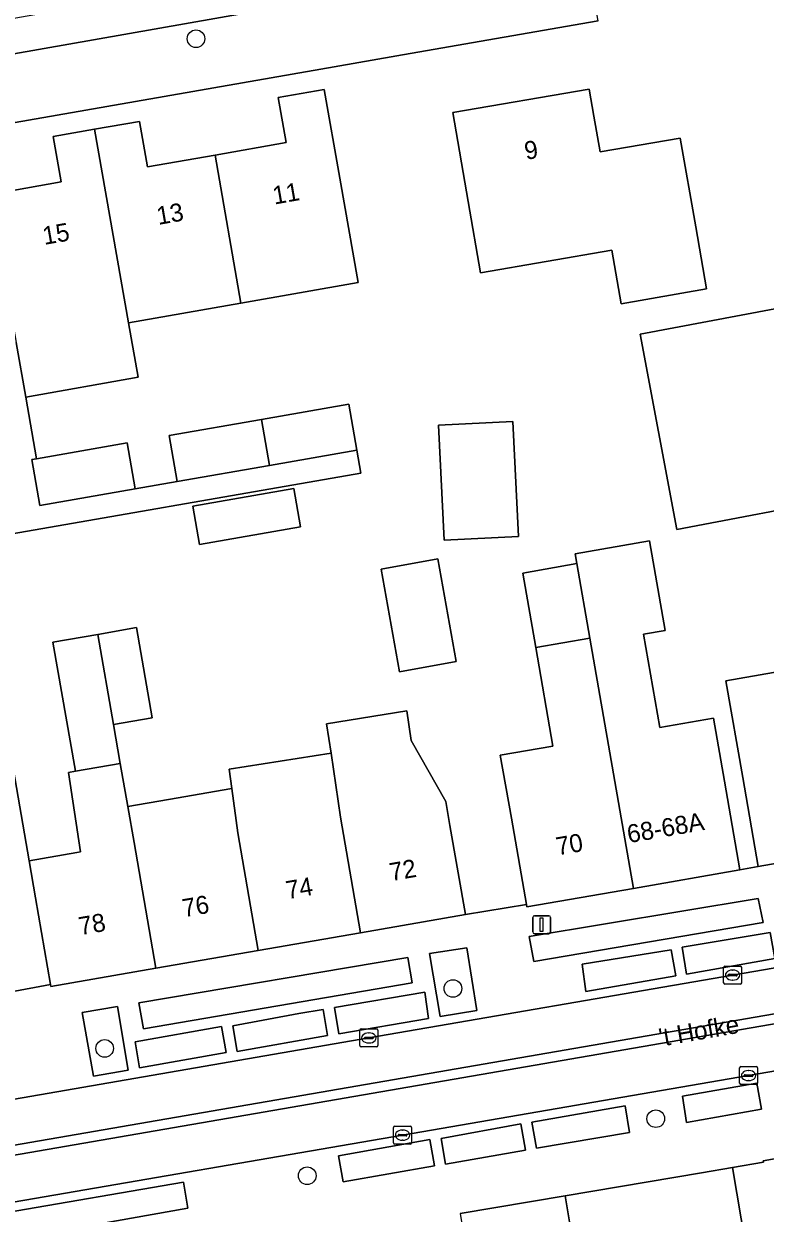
# Model space of a CAD drawing. Extents: x 162879 to 165540, y 384011 to 385181.
# Drawn here: x 164175.3 to 164216.4, y 384500.8 to 384566.8 of the extents above; entities that cross this region are included whole.
import ezdxf

# ---------------------------------------------------------------- set-up
doc = ezdxf.new("R2010")
doc.units = 0
for name, color, linetype in [('IMGEO_Boom', 7, 'Continuous'), ('IMGEO_Erf', 7, 'Continuous'), ('IMGEO_Groenvoorziening', 7, 'Continuous'), ('IMGEO_Kolk', 7, 'Continuous'), ('IMGEO_Lichtmast', 7, 'Continuous'), ('IMGEO_Openbare_ruimte_label', 7, 'Continuous'), ('IMGEO_Pand', 7, 'Continuous'), ('IMGEO_Pand_nummerreeks', 7, 'Continuous'), ('IMGEO_Parkeervlak_open', 7, 'Continuous'), ('IMGEO_Rijbaan_lokaal_gesloten', 7, 'Continuous'), ('IMGEO_Rijbaan_lokaal_open', 7, 'Continuous'), ('IMGEO_Voetpad_open', 7, 'Continuous')]:
    doc.layers.add(name, color=color, linetype=linetype)

msp = doc.modelspace()

# ---------------------------------------------------------------- linework, layer by layer
at = {"layer": 'IMGEO_Boom'}
for centre in [(164184.843, 384565.927), (164199.097, 384513.272), (164179.777, 384509.951), (164210.352, 384506.055), (164191.014, 384502.894)]:
    msp.add_circle(centre, 0.489, dxfattribs=at)
at = {"layer": 'IMGEO_Erf'}
for points in [[(164207.156, 384566.913), (164196.731, 384565.099), (164191.762, 384564.234), (164172.787, 384560.932)], [(164173.425, 384557.299), (164177.36, 384557.991), (164176.919, 384560.503), (164179.221, 384560.907), (164181.711, 384561.345), (164182.154, 384558.823), (164185.899, 384559.481), (164189.844, 384560.174), (164189.406, 384562.671), (164191.957, 384563.119), (164192.822, 384558.195), (164193.837, 384552.415), (164187.338, 384551.273), (164181.102, 384550.178), (164181.633, 384547.156), (164175.399, 384546.061), (164176, 384542.645), (164181.017, 384543.521), (164181.466, 384540.968), (164183.8, 384541.376), (164183.352, 384543.928), (164188.47, 384544.82), (164193.324, 384545.666), (164193.769, 384543.114), (164193.99, 384541.845), (164172.5, 384538.114), (164175.582, 384520.357), (164178.24, 384520.819), (164178.434, 384520.853), (164177.769, 384525.256), (164178.15, 384525.322), (164176.909, 384532.472), (164179.402, 384532.905), (164181.55, 384533.278), (164182.418, 384528.28), (164180.27, 384527.908), (164180.644, 384525.755), (164181.061, 384523.357), (164183.312, 384523.748), (164186.823, 384524.358), (164186.677, 384525.424), (164192.35, 384526.317), (164192.093, 384527.948), (164196.532, 384528.658), (164196.79, 384527.016), (164198.702, 384523.643), (164198.935, 384522.304), (164199.791, 384517.377), (164203.171, 384517.937), (164202.34, 384522.718), (164201.72, 384526.207), (164204.646, 384526.716), (164203.699, 384532.172), (164202.982, 384536.305), (164205.978, 384536.825), (164205.882, 384537.377), (164210.003, 384538.092), (164210.865, 384533.126), (164209.67, 384532.919), (164210.568, 384527.746), (164213.556, 384528.266), (164214.163, 384524.772), (164215.02, 384519.845), (164216.034, 384520.039), (164215.178, 384524.966), (164214.245, 384530.336), (164222.163, 384531.712)]]:
    msp.add_lwpolyline(points, dxfattribs=at)
for points in [[(164208.428, 384551.237), (164207.912, 384554.211), (164200.631, 384552.944), (164199.941, 384556.91), (164199.084, 384561.836), (164206.655, 384563.138), (164206.923, 384561.633), (164207.263, 384559.652), (164211.703, 384560.422), (164212.566, 384555.498), (164213.169, 384552.061)], [(164211.523, 384538.727), (164209.491, 384549.542), (164218.827, 384551.302), (164220.858, 384540.486)], [(164198.615, 384538.128), (164198.304, 384544.504), (164202.415, 384544.705), (164202.727, 384538.329)], [(164185.045, 384537.886), (164184.675, 384540.008), (164190.277, 384540.985), (164190.647, 384538.863)], [(164199.283, 384531.396), (164196.136, 384530.831), (164195.113, 384536.529), (164198.259, 384537.095)]]:
    msp.add_lwpolyline(points, close=True, dxfattribs=at)
at = {"layer": 'IMGEO_Groenvoorziening'}
for points in [[(164203.334, 384516.152), (164203.578, 384514.776), (164216.308, 384516.934), (164216.04, 384518.265)], [(164181.682, 384512.471), (164181.934, 384511.043), (164196.841, 384513.594), (164196.596, 384514.988)], [(164197.796, 384515.204), (164198.388, 384511.712), (164200.426, 384512.06), (164199.861, 384515.524)], [(164179.158, 384508.407), (164181.088, 384508.746), (164180.489, 384512.276), (164178.532, 384511.94)]]:
    msp.add_lwpolyline(points, close=True, dxfattribs=at)
at = {"layer": 'IMGEO_Kolk'}
for p, q in [((164214.115, 384513.589), (164214.115, 384514.441)), ((164214.19, 384514.515), (164215.042, 384514.515)), ((164214.603, 384514.295), (164214.628, 384514.295)), ((164215.116, 384514.441), (164215.116, 384513.589)), ((164214.374, 384514.009), (164214.374, 384514.021)), ((164214.812, 384513.972), (164214.414, 384513.972)), ((164214.417, 384514.058), (164214.815, 384514.058)), ((164214.626, 384513.735), (164214.601, 384513.735)), ((164214.858, 384514.021), (164214.858, 384514.009)), ((164215.042, 384513.515), (164214.19, 384513.515)), ((164193.933, 384510.105), (164193.933, 384510.957)), ((164194.008, 384511.031), (164194.86, 384511.031)), ((164194.934, 384510.957), (164194.934, 384510.105)), ((164194.192, 384510.525), (164194.192, 384510.537)), ((164194.63, 384510.488), (164194.232, 384510.488)), ((164194.235, 384510.574), (164194.633, 384510.574)), ((164194.421, 384510.811), (164194.446, 384510.811)), ((164194.676, 384510.537), (164194.676, 384510.525)), ((164194.86, 384510.031), (164194.008, 384510.031)), ((164194.444, 384510.251), (164194.419, 384510.251)), ((164215.002, 384508.019), (164215.002, 384508.871)), ((164215.077, 384508.945), (164215.929, 384508.945)), ((164215.261, 384508.439), (164215.261, 384508.451)), ((164215.699, 384508.402), (164215.301, 384508.402)), ((164215.304, 384508.488), (164215.702, 384508.488)), ((164215.49, 384508.725), (164215.515, 384508.725)), ((164215.745, 384508.451), (164215.745, 384508.439)), ((164216.003, 384508.871), (164216.003, 384508.019)), ((164215.929, 384507.945), (164215.077, 384507.945)), ((164215.513, 384508.165), (164215.488, 384508.165)), ((164195.805, 384504.716), (164195.805, 384505.568)), ((164195.88, 384505.642), (164196.732, 384505.642)), ((164196.064, 384505.136), (164196.064, 384505.148)), ((164196.502, 384505.099), (164196.104, 384505.099)), ((164196.107, 384505.185), (164196.505, 384505.185)), ((164196.293, 384505.422), (164196.318, 384505.422)), ((164196.548, 384505.148), (164196.548, 384505.136)), ((164196.806, 384505.568), (164196.806, 384504.716)), ((164196.732, 384504.642), (164195.88, 384504.642)), ((164196.316, 384504.862), (164196.291, 384504.862))]:
    msp.add_line(p, q, dxfattribs=at)
for points in [[(164214.115, 384513.589), (164214.115, 384514.441)], [(164214.19, 384514.515), (164215.042, 384514.515)], [(164215.116, 384514.441), (164215.116, 384513.589)], [(164215.042, 384513.515), (164214.19, 384513.515)], [(164193.933, 384510.105), (164193.933, 384510.957)], [(164194.008, 384511.031), (164194.86, 384511.031)], [(164194.934, 384510.957), (164194.934, 384510.105)], [(164194.86, 384510.031), (164194.008, 384510.031)], [(164215.002, 384508.019), (164215.002, 384508.871)], [(164215.077, 384508.945), (164215.929, 384508.945)], [(164216.003, 384508.871), (164216.003, 384508.019)], [(164215.929, 384507.945), (164215.077, 384507.945)], [(164195.805, 384504.716), (164195.805, 384505.568)], [(164195.88, 384505.642), (164196.732, 384505.642)], [(164196.806, 384505.568), (164196.806, 384504.716)], [(164196.732, 384504.642), (164195.88, 384504.642)]]:
    msp.add_lwpolyline(points, dxfattribs=at)
for centre, radius, start, end in [((164214.192, 384514.439), 0.0765, 91.55205, 178.44795), ((164214.192, 384514.439), 0.0765, 91.55205, 178.44795), ((164215.04, 384514.439), 0.0765, 1.55205, 88.44795), ((164215.04, 384514.439), 0.0765, 1.55205, 88.44795), ((164214.192, 384513.591), 0.0765, 181.55205, 268.44795), ((164214.192, 384513.591), 0.0765, 181.55205, 268.44795), ((164214.414, 384514.018), 0.0403, 85.87752, 175.75265), ((164214.411, 384514.008), 0.0366, 178.93798, 274.71019), ((164214.815, 384514.015), 0.043, 264.86636, 352.45326), ((164214.819, 384514.02), 0.0386, 1.73085, 96.63898), ((164215.04, 384513.591), 0.0765, 271.55205, 358.44795), ((164215.04, 384513.591), 0.0765, 271.55205, 358.44795), ((164194.01, 384510.955), 0.0765, 91.55205, 178.44795), ((164194.01, 384510.955), 0.0765, 91.55205, 178.44795), ((164194.858, 384510.955), 0.0765, 1.55205, 88.44795), ((164194.858, 384510.955), 0.0765, 1.55205, 88.44795), ((164194.232, 384510.534), 0.0403, 85.87752, 175.75265), ((164194.229, 384510.524), 0.0366, 178.93798, 274.71019), ((164194.633, 384510.531), 0.043, 264.86636, 352.45326), ((164194.637, 384510.536), 0.0386, 1.73085, 96.63898), ((164194.01, 384510.107), 0.0765, 181.55205, 268.44795), ((164194.01, 384510.107), 0.0765, 181.55205, 268.44795), ((164194.858, 384510.107), 0.0765, 271.55205, 358.44795), ((164194.858, 384510.107), 0.0765, 271.55205, 358.44795), ((164215.079, 384508.869), 0.0765, 91.55205, 178.44795), ((164215.079, 384508.869), 0.0765, 91.55205, 178.44795), ((164215.301, 384508.448), 0.0403, 85.87752, 175.75265), ((164215.298, 384508.438), 0.0366, 178.93798, 274.71019), ((164215.702, 384508.445), 0.043, 264.86636, 352.45326), ((164215.706, 384508.45), 0.0386, 1.73085, 96.63898), ((164215.927, 384508.869), 0.0765, 1.55205, 88.44795), ((164215.927, 384508.869), 0.0765, 1.55205, 88.44795), ((164215.079, 384508.021), 0.0765, 181.55205, 268.44795), ((164215.079, 384508.021), 0.0765, 181.55205, 268.44795), ((164215.927, 384508.021), 0.0765, 271.55205, 358.44795), ((164215.927, 384508.021), 0.0765, 271.55205, 358.44795), ((164195.882, 384505.566), 0.0765, 91.55205, 178.44795), ((164195.882, 384505.566), 0.0765, 91.55205, 178.44795), ((164196.104, 384505.145), 0.0403, 85.87752, 175.75265), ((164196.101, 384505.135), 0.0366, 178.93798, 274.71019), ((164196.505, 384505.142), 0.043, 264.86636, 352.45326), ((164196.509, 384505.147), 0.0386, 1.73085, 96.63898), ((164196.73, 384505.566), 0.0765, 1.55205, 88.44795), ((164196.73, 384505.566), 0.0765, 1.55205, 88.44795), ((164195.882, 384504.718), 0.0765, 181.55205, 268.44795), ((164195.882, 384504.718), 0.0765, 181.55205, 268.44795), ((164196.73, 384504.718), 0.0765, 271.55205, 358.44795), ((164196.73, 384504.718), 0.0765, 271.55205, 358.44795)]:
    msp.add_arc(centre, radius, start, end, dxfattribs=at)
for centre, major_axis, ratio, start_param, end_param in [((164214.602, 384514.015), (-0.387, 0.002), 0.722429, 4.712389, 7.853982), ((164214.627, 384514.015), (-0.39, 0.002), 0.717154, 1.570796, 4.712389), ((164194.42, 384510.531), (-0.387, 0.002), 0.722429, 4.712389, 7.853982), ((164194.445, 384510.531), (-0.39, 0.002), 0.717154, 1.570796, 4.712389), ((164215.489, 384508.445), (-0.387, 0.002), 0.722429, 4.712389, 7.853982), ((164215.514, 384508.445), (-0.39, 0.002), 0.717154, 1.570796, 4.712389), ((164196.292, 384505.142), (-0.387, 0.002), 0.722429, 4.712389, 7.853982), ((164196.317, 384505.142), (-0.39, 0.002), 0.717154, 1.570796, 4.712389)]:
    msp.add_ellipse(centre, major_axis=major_axis, ratio=ratio, start_param=start_param, end_param=end_param, dxfattribs=at)
at = {"layer": 'IMGEO_Lichtmast'}
for p, q in [((164203.523, 384516.408), (164203.523, 384517.208)), ((164203.523, 384517.208), (164203.523, 384516.408)), ((164203.623, 384517.308), (164204.413, 384517.308)), ((164204.413, 384517.308), (164203.623, 384517.308)), ((164204.513, 384517.208), (164204.513, 384516.408)), ((164204.513, 384516.408), (164204.513, 384517.208)), ((164204.413, 384516.308), (164203.623, 384516.308)), ((164203.623, 384516.308), (164204.413, 384516.308))]:
    msp.add_line(p, q, dxfattribs=at)
msp.add_lwpolyline([(164203.943, 384517.183), (164204.093, 384517.183), (164204.093, 384516.433), (164203.943, 384516.433), (164203.943, 384517.183)], dxfattribs=at)
for centre, start, end in [((164203.623, 384517.208), 90, 180), ((164203.623, 384517.208), 90, 180), ((164204.413, 384517.208), 0, 90), ((164204.413, 384517.208), 360, 90), ((164203.623, 384516.408), 180, 270), ((164203.623, 384516.408), 180, 270), ((164204.413, 384516.408), 270, 0), ((164204.413, 384516.408), 270, 0)]:
    msp.add_arc(centre, 0.1, start, end, dxfattribs=at)
at = {"layer": 'IMGEO_Pand'}
for points in [[(164187.338, 384551.273), (164193.837, 384552.415), (164192.822, 384558.195), (164191.957, 384563.119), (164189.406, 384562.671), (164189.844, 384560.174), (164185.899, 384559.481)], [(164212.566, 384555.498), (164211.703, 384560.422), (164207.263, 384559.652), (164206.923, 384561.633), (164206.655, 384563.138), (164199.084, 384561.836), (164199.941, 384556.91), (164200.631, 384552.944), (164207.912, 384554.211), (164208.428, 384551.237), (164213.169, 384552.061)], [(164187.338, 384551.273), (164185.899, 384559.481), (164182.154, 384558.823), (164181.711, 384561.345), (164179.221, 384560.907), (164181.102, 384550.178)], [(164179.221, 384560.907), (164176.919, 384560.503), (164177.36, 384557.991), (164173.425, 384557.299), (164174.287, 384552.393), (164174.868, 384549.083), (164175.399, 384546.061), (164181.633, 384547.156), (164181.102, 384550.178)], [(164218.827, 384551.302), (164209.491, 384549.542), (164211.523, 384538.727), (164220.858, 384540.486)], [(164193.324, 384545.666), (164188.47, 384544.82), (164188.917, 384542.268), (164193.769, 384543.114)], [(164188.47, 384544.82), (164183.352, 384543.928), (164183.8, 384541.376), (164188.917, 384542.268)], [(164198.615, 384538.128), (164202.727, 384538.329), (164202.415, 384544.705), (164198.304, 384544.504)], [(164176, 384542.645), (164175.729, 384542.598), (164176.174, 384540.045), (164181.466, 384540.968), (164181.017, 384543.521)], [(164184.675, 384540.008), (164185.045, 384537.886), (164190.647, 384538.863), (164190.277, 384540.985)], [(164213.556, 384528.266), (164210.568, 384527.746), (164209.67, 384532.919), (164210.865, 384533.126), (164210.003, 384538.092), (164205.882, 384537.377), (164205.978, 384536.825), (164206.696, 384532.692), (164209.108, 384518.818), (164215.02, 384519.845), (164214.163, 384524.772)], [(164196.136, 384530.831), (164199.283, 384531.396), (164198.259, 384537.095), (164195.113, 384536.529)], [(164205.978, 384536.825), (164202.982, 384536.305), (164203.699, 384532.172), (164206.696, 384532.692)], [(164179.402, 384532.905), (164176.909, 384532.472), (164178.15, 384525.322), (164180.644, 384525.755), (164180.27, 384527.908)], [(164179.402, 384532.905), (164180.27, 384527.908), (164182.418, 384528.28), (164181.55, 384533.278)], [(164209.108, 384518.818), (164206.696, 384532.692), (164203.699, 384532.172), (164204.646, 384526.716), (164201.72, 384526.207), (164202.34, 384522.718), (164203.171, 384517.937), (164203.196, 384517.791)], [(164226.307, 384526.9), (164225.745, 384530.135), (164223.229, 384529.698), (164222.858, 384531.833), (164222.163, 384531.712), (164214.245, 384530.336), (164215.178, 384524.966), (164216.034, 384520.039), (164227.164, 384521.973)], [(164198.935, 384522.304), (164198.702, 384523.643), (164196.79, 384527.016), (164196.532, 384528.658), (164192.093, 384527.948), (164192.35, 384526.317), (164192.856, 384522.762), (164193.968, 384516.365), (164199.791, 384517.377)], [(164193.968, 384516.365), (164192.856, 384522.762), (164192.35, 384526.317), (164186.677, 384525.424), (164186.823, 384524.358), (164187.159, 384521.905), (164188.293, 384515.378)], [(164181.406, 384521.369), (164181.061, 384523.357), (164180.644, 384525.755), (164178.15, 384525.322), (164177.769, 384525.256), (164178.434, 384520.853), (164178.24, 384520.819), (164175.582, 384520.357), (164175.938, 384518.307), (164176.776, 384513.487), (164176.795, 384513.38), (164182.618, 384514.392)], [(164187.159, 384521.905), (164186.823, 384524.358), (164183.312, 384523.748), (164181.061, 384523.357), (164181.406, 384521.369), (164182.618, 384514.392), (164188.293, 384515.378)], [(164223.68, 384499.044), (164223.511, 384500), (164222.661, 384504.819), (164222.656, 384504.846), (164216.306, 384503.726), (164216.321, 384503.641), (164214.6, 384503.351), (164216.064, 384494.701), (164216.406, 384494.487), (164218.191, 384494.795), (164219.239, 384488.89), (164219.798, 384488.989), (164220.019, 384487.739), (164220.732, 384487.286), (164221.97, 384487.5), (164222.402, 384488.102), (164222.179, 384489.367), (164223.327, 384489.57), (164223.508, 384488.547), (164225.405, 384488.883), (164225.219, 384489.933), (164225.98, 384490.067), (164225.669, 384491.824), (164224.981, 384491.702)], [(164214.6, 384503.351), (164212.881, 384503.061), (164205.325, 384501.786), (164205.625, 384500), (164206.659, 384493.875), (164207.554, 384488.573), (164215.114, 384489.851), (164214.213, 384495.18), (164214.178, 384495.386), (164214.799, 384495.491), (164216.064, 384494.701)], [(164205.325, 384501.786), (164199.496, 384500.802), (164199.633, 384500), (164200.347, 384495.838), (164200.857, 384492.872), (164201.243, 384490.625), (164204.297, 384491.149), (164204.821, 384488.103), (164207.554, 384488.573), (164206.659, 384493.875), (164205.625, 384500)]]:
    msp.add_lwpolyline(points, close=True, dxfattribs=at)
at = {"layer": 'IMGEO_Parkeervlak_open'}
msp.add_lwpolyline([(164204.143, 384571.01), (164205.245, 384572.404), (164164.28, 384565.221), (164164.615, 384563.313), (164202.402, 384569.961)], dxfattribs=at)
for points in [[(164211.809, 384515.558), (164212.06, 384514.067), (164216.957, 384514.927), (164216.693, 384516.382)], [(164206.272, 384514.623), (164206.473, 384513.107), (164211.46, 384513.983), (164211.205, 384515.41)], [(164192.526, 384512.212), (164192.76, 384510.752), (164197.746, 384511.607), (164197.539, 384513.07)], [(164190.548, 384511.892), (164186.884, 384511.207), (164187.137, 384509.779), (164192.139, 384510.667), (164191.897, 384512.104)], [(164181.465, 384510.309), (164181.709, 384508.878), (164186.515, 384509.724), (164186.252, 384511.158)], [(164211.839, 384507.298), (164212.061, 384505.843), (164216.21, 384506.574), (164215.957, 384508.016)], [(164208.654, 384506.772), (164203.484, 384505.862), (164203.727, 384504.414), (164208.888, 384505.281)], [(164198.692, 384503.53), (164203.126, 384504.31), (164202.859, 384505.771), (164198.445, 384504.965)], [(164193.017, 384502.546), (164198.075, 384503.444), (164197.82, 384504.895), (164192.758, 384503.994)], [(164174.489, 384499.335), (164184.393, 384501.095), (164184.149, 384502.531), (164174.249, 384500.83)]]:
    msp.add_lwpolyline(points, close=True, dxfattribs=at)
at = {"layer": 'IMGEO_Rijbaan_lokaal_gesloten'}
for points in [[(164286.361, 384529.578), (164281.489, 384527.428), (164280.641, 384527.053), (164280.303, 384526.951), (164271.177, 384524.499), (164261.372, 384522.084), (164260.145, 384521.86), (164253.991, 384520.814), (164230.853, 384516.807), (164214.616, 384514.015), (164194.434, 384510.531), (164173.254, 384506.871), (164153.085, 384503.375), (164131.975, 384499.751), (164123.378, 384498.213)], [(164125.422, 384496.061), (164257.599, 384518.886), (164257.688, 384518.354), (164125.528, 384495.535)], [(164174.163, 384501.328), (164196.306, 384505.142), (164215.503, 384508.445), (164230.723, 384511.079), (164255.815, 384515.428), (164260.712, 384516.308), (164261.965, 384516.533)]]:
    msp.add_lwpolyline(points, dxfattribs=at)
at = {"layer": 'IMGEO_Rijbaan_lokaal_open'}
for points in [[(164257.688, 384518.354), (164257.599, 384518.886), (164125.422, 384496.061)], [(164125.528, 384495.535), (164257.688, 384518.354)]]:
    msp.add_lwpolyline(points, dxfattribs=at)
at = {"layer": 'IMGEO_Voetpad_open'}
for points in [[(164171.325, 384560.678), (164172.787, 384560.932), (164191.762, 384564.234), (164196.731, 384565.099), (164207.156, 384566.913), (164206.107, 384572.534), (164205.245, 384572.404), (164204.143, 384571.01)], [(164202.402, 384569.961), (164164.615, 384563.313), (164160.943, 384562.667), (164124.219, 384556.206)], [(164174.496, 384513.063), (164176.776, 384513.487), (164175.938, 384518.307), (164175.582, 384520.357), (164172.5, 384538.114), (164193.99, 384541.845), (164193.769, 384543.114), (164188.917, 384542.268), (164183.8, 384541.376), (164181.466, 384540.968), (164176.174, 384540.045), (164175.729, 384542.598), (164176, 384542.645), (164175.399, 384546.061), (164174.868, 384549.083)], [(164123.378, 384498.213), (164131.975, 384499.751), (164153.085, 384503.375), (164173.254, 384506.871), (164194.434, 384510.531), (164214.616, 384514.015), (164230.853, 384516.807), (164253.991, 384520.814), (164260.145, 384521.86)], [(164227.164, 384521.973), (164216.034, 384520.039), (164215.02, 384519.845), (164209.108, 384518.818), (164203.196, 384517.791), (164203.171, 384517.937), (164199.791, 384517.377), (164193.968, 384516.365), (164188.293, 384515.378), (164182.618, 384514.392), (164176.795, 384513.38), (164176.776, 384513.487), (164174.496, 384513.063)], [(164261.965, 384516.533), (164260.712, 384516.308), (164255.815, 384515.428), (164230.723, 384511.079), (164215.503, 384508.445), (164196.306, 384505.142), (164174.163, 384501.328), (164153.984, 384497.855), (164132.861, 384494.189), (164120.788, 384492.102), (164119.637, 384491.826)], [(164199.496, 384500.802), (164205.325, 384501.786), (164212.881, 384503.061), (164214.6, 384503.351), (164216.321, 384503.641), (164216.306, 384503.726), (164222.656, 384504.846), (164222.661, 384504.819), (164224.586, 384505.316), (164232.371, 384506.751), (164238.16, 384507.795), (164244.93, 384508.973), (164251.469, 384510.11), (164254.163, 384510.581), (164262.856, 384512.132), (164264.254, 384511.363), (164264.89, 384507.382)]]:
    msp.add_lwpolyline(points, dxfattribs=at)
for points in [[(164203.334, 384516.152), (164216.04, 384518.265), (164216.308, 384516.934), (164203.578, 384514.776)], [(164211.809, 384515.558), (164216.693, 384516.382), (164216.957, 384514.927), (164212.06, 384514.067)], [(164181.682, 384512.471), (164196.596, 384514.988), (164196.841, 384513.594), (164181.934, 384511.043)], [(164197.796, 384515.204), (164199.861, 384515.524), (164200.426, 384512.06), (164198.388, 384511.712)], [(164206.272, 384514.623), (164211.205, 384515.41), (164211.46, 384513.983), (164206.473, 384513.107)], [(164192.526, 384512.212), (164197.539, 384513.07), (164197.746, 384511.607), (164192.76, 384510.752)], [(164179.158, 384508.407), (164178.532, 384511.94), (164180.489, 384512.276), (164181.088, 384508.746)], [(164187.137, 384509.779), (164186.884, 384511.207), (164190.548, 384511.892), (164191.897, 384512.104), (164192.139, 384510.667)], [(164181.465, 384510.309), (164186.252, 384511.158), (164186.515, 384509.724), (164181.709, 384508.878)], [(164211.839, 384507.298), (164215.957, 384508.016), (164216.21, 384506.574), (164212.061, 384505.843)], [(164203.484, 384505.862), (164208.654, 384506.772), (164208.888, 384505.281), (164203.727, 384504.414)], [(164198.692, 384503.53), (164198.445, 384504.965), (164202.859, 384505.771), (164203.126, 384504.31)], [(164193.017, 384502.546), (164192.758, 384503.994), (164197.82, 384504.895), (164198.075, 384503.444)], [(164174.489, 384499.335), (164174.249, 384500.83), (164184.149, 384502.531), (164184.393, 384501.095)]]:
    msp.add_lwpolyline(points, close=True, dxfattribs=at)

# ---------------------------------------------------------------- texts
at = {"layer": 'IMGEO_Openbare_ruimte_label'}
msp.add_text("'t Hofke", height=1, rotation=9.90508, dxfattribs=at).set_placement((164210.618, 384510.05))
at = {"layer": 'IMGEO_Pand_nummerreeks'}
for s, rotation, p in [('9', 9.75782, (164203.154, 384559.208)), ('11', 9.93626, (164189.188, 384556.731)), ('13', 9.93626, (164182.752, 384555.603)), ('15', 9.93509, (164176.427, 384554.495)), ('68-68A', 9.85487, (164208.851, 384521.331)), ('70', 9.85476, (164204.91, 384520.647)), ('72', 9.8606, (164195.668, 384519.219)), ('74', 9.86023, (164189.922, 384518.219)), ('76', 9.8606, (164184.173, 384517.22)), ('78', 9.8606, (164178.427, 384516.222))]:
    msp.add_text(s, height=1, rotation=rotation, dxfattribs=at).set_placement(p)

doc.saveas('drawing.dxf')
